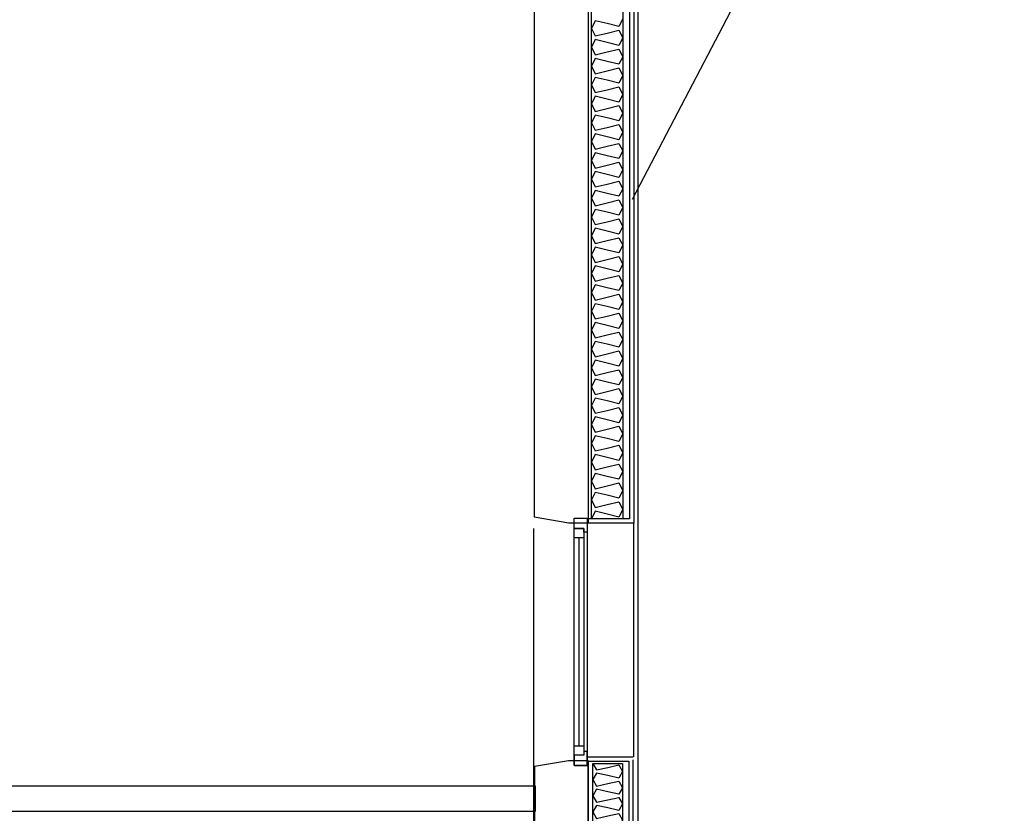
# Model space of a CAD drawing. Header units: millimetres. Extents: x -15 to 127, y -65 to 67.
# Tile 356 of 476: x 112.326 to 112.708, y 27.697 to 28.005. Entities that reach past the tile are written whole.
import ezdxf

# ---------------------------------------------------------------- set-up
doc = ezdxf.new("R2010")
doc.units = ezdxf.units.MM
doc.header["$MEASUREMENT"] = 0
doc.layers.add('Calque 5', color=7, linetype='Continuous')
doc.styles.get("Standard").update_dxf_attribs({"font": 'BKANT.TTF'})

# ---------------------------------------------------------------- blocks, each defined once
blk = doc.blocks.new('PD_30700')
at = {"layer": 'Calque 5', "color": 0}
for points in [[(45.02165, -38.72364), (45.02165, -39.11525), (45.00947, -39.11525), (45.00947, -38.72364), (45.02165, -38.72364)], [(45.02165, -38.92128), (45.02012, -38.92423), (45.01556, -38.92311), (45.01099, -38.92198), (45.00947, -38.92494), (45.01099, -38.92789), (45.01556, -38.92677), (45.02012, -38.92564), (45.02165, -38.9286), (45.02012, -38.93155), (45.01556, -38.93043), (45.01099, -38.9293), (45.00947, -38.93226), (45.01099, -38.93521), (45.01556, -38.93409), (45.02012, -38.93296), (45.02165, -38.93592), (45.02012, -38.93887), (45.01556, -38.93775), (45.01099, -38.93662), (45.00947, -38.93958), (45.01099, -38.94253), (45.01556, -38.94141), (45.02012, -38.94028), (45.02165, -38.94324), (45.02012, -38.94619), (45.01556, -38.94507), (45.01099, -38.94394), (45.00947, -38.9469), (45.01099, -38.94985), (45.01556, -38.94873), (45.02012, -38.9476), (45.02165, -38.95056), (45.02012, -38.95351), (45.01556, -38.95239), (45.01099, -38.95126), (45.00947, -38.95422), (45.01099, -38.95717), (45.01556, -38.95605), (45.02012, -38.95492), (45.02165, -38.95788), (45.02012, -38.96083), (45.01556, -38.95971), (45.01099, -38.95858), (45.00947, -38.96154), (45.01099, -38.96449), (45.01556, -38.96337), (45.02012, -38.96224), (45.02165, -38.9652), (45.02012, -38.96815), (45.01556, -38.96703), (45.01099, -38.9659), (45.00947, -38.96886), (45.01099, -38.97181), (45.01556, -38.97069), (45.02012, -38.96956), (45.02165, -38.97252), (45.02012, -38.97547), (45.01556, -38.97435), (45.01099, -38.97322), (45.00947, -38.97618), (45.01099, -38.97913), (45.01556, -38.97801), (45.02012, -38.97688), (45.02165, -38.97984), (45.02012, -38.98279), (45.01556, -38.98167), (45.01099, -38.98054), (45.00947, -38.9835), (45.01099, -38.98645), (45.01556, -38.98533), (45.02012, -38.9842), (45.02165, -38.98716), (45.02012, -38.99011), (45.01556, -38.98899), (45.01099, -38.98786), (45.00947, -38.99082), (45.01099, -38.99377), (45.01556, -38.99265), (45.02012, -38.99152), (45.02165, -38.99448), (45.02012, -38.99743), (45.01556, -38.99631), (45.01099, -38.99518), (45.00947, -38.99814), (45.01099, -39.00109), (45.01556, -38.99997), (45.02012, -38.99884), (45.02165, -39.0018), (45.02012, -39.00475), (45.01556, -39.00363), (45.01099, -39.0025), (45.00947, -39.00546), (45.01099, -39.00841), (45.01556, -39.00729), (45.02012, -39.00616), (45.02165, -39.00912), (45.02012, -39.01207), (45.01556, -39.01095), (45.01099, -39.00982), (45.00947, -39.01278), (45.01099, -39.01573), (45.01556, -39.01461), (45.02012, -39.01348), (45.02165, -39.01644), (45.02012, -39.01939), (45.01556, -39.01827), (45.01099, -39.01714), (45.00947, -39.0201), (45.01099, -39.02305), (45.01556, -39.02193), (45.02012, -39.0208), (45.02165, -39.02376), (45.02012, -39.02671), (45.01556, -39.02559), (45.01099, -39.02446), (45.00947, -39.02742), (45.01099, -39.03037), (45.01556, -39.02925), (45.02012, -39.02812), (45.02165, -39.03108), (45.02012, -39.03403), (45.01556, -39.03291), (45.01099, -39.03178), (45.00947, -39.03473), (45.01099, -39.03769), (45.01556, -39.03656), (45.02012, -39.03544), (45.02165, -39.03839), (45.02012, -39.04135), (45.01556, -39.04022), (45.01099, -39.0391), (45.00947, -39.04205), (45.01099, -39.04501), (45.01556, -39.04388), (45.02012, -39.04276), (45.02165, -39.04571), (45.02012, -39.04867), (45.01556, -39.04754), (45.01099, -39.04642), (45.00947, -39.04937), (45.01099, -39.05233), (45.01556, -39.0512), (45.02012, -39.05008), (45.02165, -39.05303), (45.02012, -39.05599), (45.01556, -39.05486), (45.01099, -39.05374), (45.00947, -39.05669), (45.01099, -39.05965), (45.01556, -39.05852), (45.02012, -39.0574), (45.02165, -39.06035), (45.02012, -39.06331), (45.01556, -39.06218), (45.01099, -39.06106), (45.00947, -39.06401), (45.01099, -39.06697), (45.01556, -39.06584), (45.02012, -39.06472), (45.02165, -39.06767), (45.02012, -39.07063), (45.01556, -39.0695), (45.01099, -39.06838), (45.00947, -39.07133), (45.01099, -39.07429), (45.01556, -39.07316), (45.02012, -39.07204), (45.02165, -39.07499), (45.02012, -39.07795), (45.01556, -39.07682), (45.01099, -39.0757), (45.00947, -39.07865), (45.01099, -39.08161), (45.01556, -39.08048), (45.02012, -39.07936), (45.02165, -39.08231), (45.02012, -39.08527), (45.01556, -39.08414), (45.01099, -39.08302), (45.00947, -39.08597), (45.01099, -39.08893), (45.01556, -39.0878), (45.02012, -39.08668), (45.02165, -39.08963), (45.02012, -39.09259), (45.01556, -39.09146), (45.01099, -39.09034), (45.00947, -39.09329), (45.01099, -39.09625), (45.01556, -39.09512), (45.02012, -39.094), (45.02165, -39.09695), (45.02012, -39.09991), (45.01556, -39.09878), (45.01099, -39.09766), (45.00947, -39.10061), (45.01099, -39.10357), (45.01556, -39.10244), (45.02012, -39.10132), (45.02165, -39.10427), (45.02012, -39.10723), (45.01556, -39.1061), (45.01099, -39.10498), (45.00947, -39.10793), (45.01099, -39.11089), (45.01556, -39.10976), (45.02012, -39.10864), (45.02165, -39.11159), (45.02012, -39.11455), (45.01556, -39.11342), (45.01099, -39.1123), (45.00947, -39.11525)]]:
    blk.add_lwpolyline(points, dxfattribs=at)
blk = doc.blocks.new('PD_30701')
at = {"layer": 'Calque 5', "color": 0}
for p, q in [((45.02592, -38.72157), (45.02592, -39.11693)), ((45.02592, -39.11693), (45.00842, -39.11693))]:
    blk.add_line(p, q, dxfattribs=at)
blk = doc.blocks.new('PD_30806')
at = {"layer": 'Calque 5', "color": 0}
for p, q in [((45.02569, -39.20779), (45.00819, -39.20779)), ((45.02569, -39.24079), (45.02569, -39.20882)), ((45.00819, -39.24079), (45.02569, -39.24079))]:
    blk.add_line(p, q, dxfattribs=at)
blk = doc.blocks.new('PD_30807')
at = {"layer": 'Calque 5', "color": 0}
for points in [[(45.02155, -39.21017), (45.02155, -39.23841), (45.01005, -39.23841), (45.01005, -39.21017), (45.02155, -39.21017)], [(45.01005, -39.21017), (45.01149, -39.2127), (45.0158, -39.21174), (45.02011, -39.21077), (45.02155, -39.21331), (45.02011, -39.21584), (45.0158, -39.21488), (45.01149, -39.21391), (45.01005, -39.21645), (45.01149, -39.21898), (45.0158, -39.21801), (45.02011, -39.21705), (45.02155, -39.21958), (45.02011, -39.22212), (45.0158, -39.22115), (45.01149, -39.22019), (45.01005, -39.22272), (45.01149, -39.22526), (45.0158, -39.22429), (45.02011, -39.22333), (45.02155, -39.22586), (45.02011, -39.22839), (45.0158, -39.22743), (45.01149, -39.22646), (45.01005, -39.229), (45.01149, -39.23153), (45.0158, -39.23057), (45.02011, -39.2296), (45.02155, -39.23214), (45.02011, -39.23467), (45.0158, -39.2337), (45.01149, -39.23274), (45.01005, -39.23527), (45.01149, -39.23781), (45.0158, -39.23684), (45.02011, -39.23588), (45.02155, -39.23841)]]:
    blk.add_lwpolyline(points, dxfattribs=at)
blk = doc.blocks.new('PD_32046')
at = {"layer": 'Calque 5', "color": 0}
for points in [[(45.02165, -38.72364), (45.02165, -39.11525), (45.00947, -39.11525), (45.00947, -38.72364), (45.02165, -38.72364)], [(45.02165, -38.92128), (45.02012, -38.92423), (45.01556, -38.92311), (45.01099, -38.92198), (45.00947, -38.92494), (45.01099, -38.92789), (45.01556, -38.92677), (45.02012, -38.92564), (45.02165, -38.9286), (45.02012, -38.93155), (45.01556, -38.93043), (45.01099, -38.9293), (45.00947, -38.93226), (45.01099, -38.93521), (45.01556, -38.93409), (45.02012, -38.93296), (45.02165, -38.93592), (45.02012, -38.93887), (45.01556, -38.93775), (45.01099, -38.93662), (45.00947, -38.93958), (45.01099, -38.94253), (45.01556, -38.94141), (45.02012, -38.94028), (45.02165, -38.94324), (45.02012, -38.94619), (45.01556, -38.94507), (45.01099, -38.94394), (45.00947, -38.9469), (45.01099, -38.94985), (45.01556, -38.94873), (45.02012, -38.9476), (45.02165, -38.95056), (45.02012, -38.95351), (45.01556, -38.95239), (45.01099, -38.95126), (45.00947, -38.95422), (45.01099, -38.95717), (45.01556, -38.95605), (45.02012, -38.95492), (45.02165, -38.95788), (45.02012, -38.96083), (45.01556, -38.95971), (45.01099, -38.95858), (45.00947, -38.96154), (45.01099, -38.96449), (45.01556, -38.96337), (45.02012, -38.96224), (45.02165, -38.9652), (45.02012, -38.96815), (45.01556, -38.96703), (45.01099, -38.9659), (45.00947, -38.96886), (45.01099, -38.97181), (45.01556, -38.97069), (45.02012, -38.96956), (45.02165, -38.97252), (45.02012, -38.97547), (45.01556, -38.97435), (45.01099, -38.97322), (45.00947, -38.97618), (45.01099, -38.97913), (45.01556, -38.97801), (45.02012, -38.97688), (45.02165, -38.97984), (45.02012, -38.98279), (45.01556, -38.98167), (45.01099, -38.98054), (45.00947, -38.9835), (45.01099, -38.98645), (45.01556, -38.98533), (45.02012, -38.9842), (45.02165, -38.98716), (45.02012, -38.99011), (45.01556, -38.98899), (45.01099, -38.98786), (45.00947, -38.99082), (45.01099, -38.99377), (45.01556, -38.99265), (45.02012, -38.99152), (45.02165, -38.99448), (45.02012, -38.99743), (45.01556, -38.99631), (45.01099, -38.99518), (45.00947, -38.99814), (45.01099, -39.00109), (45.01556, -38.99997), (45.02012, -38.99884), (45.02165, -39.0018), (45.02012, -39.00475), (45.01556, -39.00363), (45.01099, -39.0025), (45.00947, -39.00546), (45.01099, -39.00841), (45.01556, -39.00729), (45.02012, -39.00616), (45.02165, -39.00912), (45.02012, -39.01207), (45.01556, -39.01095), (45.01099, -39.00982), (45.00947, -39.01278), (45.01099, -39.01573), (45.01556, -39.01461), (45.02012, -39.01348), (45.02165, -39.01644), (45.02012, -39.01939), (45.01556, -39.01827), (45.01099, -39.01714), (45.00947, -39.0201), (45.01099, -39.02305), (45.01556, -39.02193), (45.02012, -39.0208), (45.02165, -39.02376), (45.02012, -39.02671), (45.01556, -39.02559), (45.01099, -39.02446), (45.00947, -39.02742), (45.01099, -39.03037), (45.01556, -39.02925), (45.02012, -39.02812), (45.02165, -39.03108), (45.02012, -39.03403), (45.01556, -39.03291), (45.01099, -39.03178), (45.00947, -39.03473), (45.01099, -39.03769), (45.01556, -39.03656), (45.02012, -39.03544), (45.02165, -39.03839), (45.02012, -39.04135), (45.01556, -39.04022), (45.01099, -39.0391), (45.00947, -39.04205), (45.01099, -39.04501), (45.01556, -39.04388), (45.02012, -39.04276), (45.02165, -39.04571), (45.02012, -39.04867), (45.01556, -39.04754), (45.01099, -39.04642), (45.00947, -39.04937), (45.01099, -39.05233), (45.01556, -39.0512), (45.02012, -39.05008), (45.02165, -39.05303), (45.02012, -39.05599), (45.01556, -39.05486), (45.01099, -39.05374), (45.00947, -39.05669), (45.01099, -39.05965), (45.01556, -39.05852), (45.02012, -39.0574), (45.02165, -39.06035), (45.02012, -39.06331), (45.01556, -39.06218), (45.01099, -39.06106), (45.00947, -39.06401), (45.01099, -39.06697), (45.01556, -39.06584), (45.02012, -39.06472), (45.02165, -39.06767), (45.02012, -39.07063), (45.01556, -39.0695), (45.01099, -39.06838), (45.00947, -39.07133), (45.01099, -39.07429), (45.01556, -39.07316), (45.02012, -39.07204), (45.02165, -39.07499), (45.02012, -39.07795), (45.01556, -39.07682), (45.01099, -39.0757), (45.00947, -39.07865), (45.01099, -39.08161), (45.01556, -39.08048), (45.02012, -39.07936), (45.02165, -39.08231), (45.02012, -39.08527), (45.01556, -39.08414), (45.01099, -39.08302), (45.00947, -39.08597), (45.01099, -39.08893), (45.01556, -39.0878), (45.02012, -39.08668), (45.02165, -39.08963), (45.02012, -39.09259), (45.01556, -39.09146), (45.01099, -39.09034), (45.00947, -39.09329), (45.01099, -39.09625), (45.01556, -39.09512), (45.02012, -39.094), (45.02165, -39.09695), (45.02012, -39.09991), (45.01556, -39.09878), (45.01099, -39.09766), (45.00947, -39.10061), (45.01099, -39.10357), (45.01556, -39.10244), (45.02012, -39.10132), (45.02165, -39.10427), (45.02012, -39.10723), (45.01556, -39.1061), (45.01099, -39.10498), (45.00947, -39.10793), (45.01099, -39.11089), (45.01556, -39.10976), (45.02012, -39.10864), (45.02165, -39.11159), (45.02012, -39.11455), (45.01556, -39.11342), (45.01099, -39.1123), (45.00947, -39.11525)]]:
    blk.add_lwpolyline(points, dxfattribs=at)
blk = doc.blocks.new('PD_32047')
at = {"layer": 'Calque 5', "color": 0}
for p, q in [((45.02592, -38.72157), (45.02592, -39.11693)), ((45.02592, -39.11693), (45.00842, -39.11693))]:
    blk.add_line(p, q, dxfattribs=at)
blk = doc.blocks.new('PD_32152')
at = {"layer": 'Calque 5', "color": 0}
for p, q in [((45.02569, -39.20779), (45.00819, -39.20779)), ((45.02569, -39.24079), (45.02569, -39.20882)), ((45.00819, -39.24079), (45.02569, -39.24079))]:
    blk.add_line(p, q, dxfattribs=at)
blk = doc.blocks.new('PD_32153')
at = {"layer": 'Calque 5', "color": 0}
for points in [[(45.02155, -39.21017), (45.02155, -39.23841), (45.01005, -39.23841), (45.01005, -39.21017), (45.02155, -39.21017)], [(45.01005, -39.21017), (45.01149, -39.2127), (45.0158, -39.21174), (45.02011, -39.21077), (45.02155, -39.21331), (45.02011, -39.21584), (45.0158, -39.21488), (45.01149, -39.21391), (45.01005, -39.21645), (45.01149, -39.21898), (45.0158, -39.21801), (45.02011, -39.21705), (45.02155, -39.21958), (45.02011, -39.22212), (45.0158, -39.22115), (45.01149, -39.22019), (45.01005, -39.22272), (45.01149, -39.22526), (45.0158, -39.22429), (45.02011, -39.22333), (45.02155, -39.22586), (45.02011, -39.22839), (45.0158, -39.22743), (45.01149, -39.22646), (45.01005, -39.229), (45.01149, -39.23153), (45.0158, -39.23057), (45.02011, -39.2296), (45.02155, -39.23214), (45.02011, -39.23467), (45.0158, -39.2337), (45.01149, -39.23274), (45.01005, -39.23527), (45.01149, -39.23781), (45.0158, -39.23684), (45.02011, -39.23588), (45.02155, -39.23841)]]:
    blk.add_lwpolyline(points, dxfattribs=at)

msp = doc.modelspace()

# ---------------------------------------------------------------- linework, layer by layer
at = {"layer": 'Calque 5', "color": 0}
for p, q in [((112.91768, 28.61234), (112.56367, 27.93545)), ((112.91768, 28.61234), (112.56367, 27.93545)), ((112.56418, 27.80985), (112.56418, 27.71921)), ((112.56418, 27.80985), (112.56418, 27.71921)), ((112.52556, 27.5921), (112.52556, 27.80776)), ((112.52556, 27.5921), (112.52556, 27.80776)), ((112.54304, 27.72348), (112.54304, 27.80409)), ((112.54304, 27.72348), (112.54304, 27.80409)), ((112.54487, 27.80409), (112.54487, 27.72348)), ((112.54487, 27.80409), (112.54487, 27.72348))]:
    msp.add_line(p, q, dxfattribs=at)
for points in [[(112.56584, 29.1921), (112.56584, 27.35807), (111.14638, 27.36332), (111.14638, 27.7359), (111.20672, 27.73065), (111.2041, 29.1921), (112.56584, 29.1921)], [(112.56584, 29.1921), (112.56584, 27.35807), (111.14638, 27.36332), (111.14638, 27.7359), (111.20672, 27.73065), (111.2041, 29.1921), (112.56584, 29.1921)], [(112.54668, 28.20373), (112.5391, 28.20373), (112.52568, 28.20146), (112.52568, 27.81228), (112.5391, 27.81001), (112.54668, 27.81001), (112.54668, 28.20373)], [(112.54668, 28.20373), (112.5391, 28.20373), (112.52568, 28.20146), (112.52568, 27.81228), (112.5391, 27.81001), (112.54668, 27.81001), (112.54668, 28.20373)], [(112.56259, 27.81151), (112.54678, 27.81151), (112.54678, 28.20374), (112.56259, 28.20374), (112.56259, 27.81151)], [(112.56259, 27.81151), (112.54678, 27.81151), (112.54678, 28.20374), (112.56259, 28.20374), (112.56259, 27.81151)], [(112.54624, 27.81179), (112.54624, 27.71579), (112.54121, 27.71579), (112.54121, 27.81179), (112.54624, 27.81179)], [(112.54121, 27.81179), (112.54624, 27.81179), (112.54624, 27.80635), (112.54487, 27.80635), (112.54487, 27.80771), (112.54121, 27.80771), (112.54121, 27.81179)], [(112.54624, 27.81179), (112.54624, 27.71579), (112.54121, 27.71579), (112.54121, 27.81179), (112.54624, 27.81179)], [(112.54121, 27.81179), (112.54624, 27.81179), (112.54624, 27.80635), (112.54487, 27.80635), (112.54487, 27.80771), (112.54121, 27.80771), (112.54121, 27.81179)], [(112.54487, 27.80771), (112.54487, 27.80409), (112.54121, 27.80409), (112.54121, 27.80771), (112.54487, 27.80771)], [(112.54487, 27.80771), (112.54487, 27.80409), (112.54121, 27.80409), (112.54121, 27.80771), (112.54487, 27.80771)], [(112.54487, 27.72348), (112.54487, 27.71986), (112.54121, 27.71986), (112.54121, 27.72348), (112.54487, 27.72348)], [(112.54487, 27.72348), (112.54487, 27.71986), (112.54121, 27.71986), (112.54121, 27.72348), (112.54487, 27.72348)], [(112.54121, 27.71579), (112.54624, 27.71579), (112.54624, 27.72122), (112.54487, 27.72122), (112.54487, 27.71986), (112.54121, 27.71986), (112.54121, 27.71579)], [(112.54121, 27.71579), (112.54624, 27.71579), (112.54624, 27.72122), (112.54487, 27.72122), (112.54487, 27.71986), (112.54121, 27.71986), (112.54121, 27.71579)], [(112.54675, 27.71758), (112.53896, 27.71758), (112.52575, 27.71537), (112.52575, 27.6898), (112.53896, 27.68758), (112.54675, 27.68758), (112.54675, 27.71758)], [(112.54675, 27.71758), (112.53896, 27.71758), (112.52575, 27.71537), (112.52575, 27.6898), (112.53896, 27.68758), (112.54675, 27.68758), (112.54675, 27.71758)], [(112.56235, 27.6875), (112.54655, 27.6875), (112.54655, 27.7175), (112.56235, 27.7175), (112.56235, 27.6875)], [(112.56235, 27.6875), (112.54655, 27.6875), (112.54655, 27.7175), (112.56235, 27.7175), (112.56235, 27.6875)], [(111.96574, 27.6979), (111.96574, 27.7079), (112.52602, 27.7079), (112.52602, 27.6979), (111.96574, 27.6979)], [(111.96574, 27.6979), (111.96574, 27.7079), (112.52602, 27.7079), (112.52602, 27.6979), (111.96574, 27.6979)]]:
    msp.add_lwpolyline(points, dxfattribs=at)
msp.add_point((112.54624, 27.71579), dxfattribs=at)
msp.add_point((112.54624, 27.71579), dxfattribs=at)

# ---------------------------------------------------------------- block references
at = {"layer": 'Calque 5'}
for name in ['PD_30701', 'PD_32047', 'PD_30700', 'PD_32046', 'PD_30806', 'PD_32152', 'PD_30807', 'PD_32153']:
    msp.add_blockref(name, (67.53836, 66.92678), dxfattribs=at)

# ---------------------------------------------------------------- texts
at = {"layer": 'Calque 5', "color": 0, "insert": (112.20528, 29.44816), "char_height": 0.0251722, "width": 0.2645833, "attachment_point": 1}
msp.add_mtext('{\\fArial Black|b0|i0|c0|p34;Local ménage\\H1.573X; \\H0.6359X;\\P5,45 m2\\H1.268X; }', dxfattribs=at)
msp.add_mtext('{\\fArial Black|b0|i0|c0|p34;Local ménage\\H1.573X; \\H0.6359X;\\P5,45 m2\\H1.268X; }', dxfattribs=at)
at = {"layer": 'Calque 5', "color": 0, "insert": (114.46224, 27.71331), "char_height": 0.0125861, "width": 0.0705556, "attachment_point": 1, "rotation": 267.7244}
msp.add_mtext('{\\fArial Black|b0|i0|c0|p34;Réserve \\P5,00m2\\H1.458X; }', dxfattribs=at)
msp.add_mtext('{\\fArial Black|b0|i0|c0|p34;Réserve \\P5,00m2\\H1.458X; }', dxfattribs=at)

doc.saveas('drawing.dxf')
